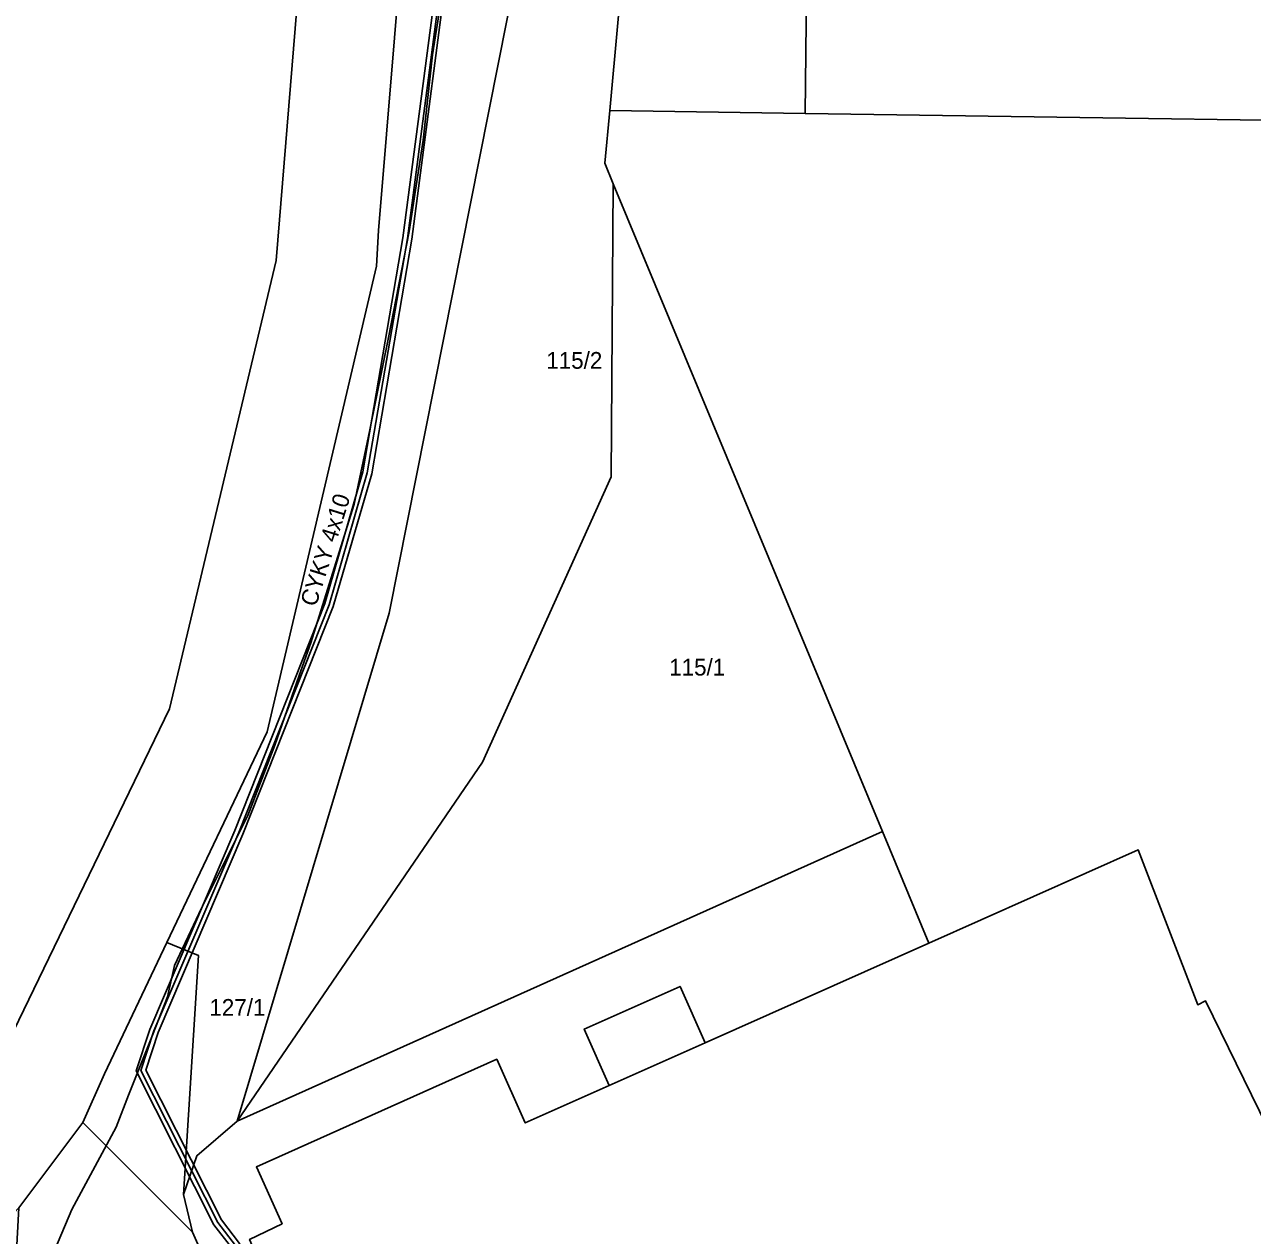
# Model space of a CAD drawing. Extents: x -793400 to -756198, y -1074141 to -1042963.
# Drawn here: x -783493.8 to -783438.8, y -1065097.9 to -1065043.7 of the extents above; entities that cross this region are included whole.
import ezdxf

# ---------------------------------------------------------------- set-up
doc = ezdxf.new("R2010")
doc.units = 0
for name, color, linetype in [('Parcela', 7, 'Continuous'), ('Popiskový text - Parcela', 7, 'Continuous'), ('Popiskový text - Vedení nn kabelové', 7, 'Continuous'), ('Spojnice nn', 7, 'Continuous'), ('Spojnice vn', 7, 'Continuous'), ('Stavební objekt', 7, 'Continuous'), ('Vedení 22 kV kabelové', 7, 'Continuous'), ('Vedení nn kabelové', 7, 'Continuous')]:
    doc.layers.add(name, color=color, linetype=linetype)

msp = doc.modelspace()

# ---------------------------------------------------------------- linework, layer by layer
at = {"layer": 'Parcela'}
for points in [[(-783443.83, -1064934.34), (-783449.41, -1064942), (-783454.51, -1064949.3), (-783456.33, -1064954.34), (-783462.59, -1064972.66), (-783471.02, -1065037.32), (-783477.5, -1065070.05), (-783484.32, -1065092.79), (-783486.12, -1065094.34), (-783486.71, -1065096.08), (-783486.05, -1065085.37), (-783487.46, -1065084.8), (-783482.97, -1065075.36), (-783478.07, -1065054.51), (-783477.98, -1065052.91), (-783475.1, -1065018.21), (-783471.03, -1064982.39), (-783464.9, -1064953.22), (-783457.58, -1064939.04)], [(-783461.55, -1064937.01), (-783469.34, -1064952.28), (-783475.47, -1064981.45), (-783479.58, -1065017.78), (-783482.56, -1065054.25), (-783487.35, -1065074.33), (-783494.31, -1065088.74), (-783495.21, -1065089.71), (-783498.48, -1065093.26), (-783502.16, -1065097.24), (-783520.29, -1065114.03), (-783532.97, -1065123.26), (-783564.78, -1065139.29), (-783586.68, -1065149.16), (-783589.8, -1065149.85), (-783591.32, -1065150.33), (-783630.75, -1065162.93), (-783655.71, -1065172.17), (-783680.17, -1065182.98)], [(-783680.17, -1065182.98), (-783655.71, -1065172.17), (-783630.75, -1065162.93), (-783591.32, -1065150.33), (-783589.8, -1065149.85), (-783586.68, -1065149.16), (-783564.78, -1065139.29), (-783532.97, -1065123.26), (-783520.29, -1065114.03), (-783502.16, -1065097.24), (-783498.48, -1065093.26), (-783495.21, -1065089.71), (-783494.31, -1065088.74), (-783487.35, -1065074.33), (-783482.56, -1065054.25), (-783479.58, -1065017.78), (-783475.47, -1064981.45), (-783469.34, -1064952.28), (-783461.55, -1064937.01)], [(-783457.58, -1064939.04), (-783464.9, -1064953.22), (-783471.03, -1064982.39), (-783475.1, -1065018.21), (-783477.98, -1065052.91), (-783478.07, -1065054.51), (-783482.97, -1065075.36), (-783487.46, -1065084.8), (-783490.25, -1065090.68), (-783491.22, -1065092.86), (-783494.09, -1065096.67), (-783498.6, -1065101.42), (-783517.38, -1065117.45), (-783531.18, -1065126.83), (-783562.99, -1065142.86), (-783581.73, -1065151.06), (-783589.13, -1065151.92), (-783629.71, -1065165.76), (-783654.5, -1065174.91), (-783678.96, -1065185.72)], [(-783469.78, -1065134.96), (-783486.32, -1065097.76), (-783486.71, -1065096.08), (-783486.12, -1065094.34), (-783484.32, -1065092.79), (-783455.41, -1065079.83), (-783453.34, -1065084.82), (-783463.36, -1065089.28), (-783464.48, -1065086.76), (-783468.77, -1065088.67), (-783467.65, -1065091.19), (-783471.41, -1065092.87), (-783472.69, -1065090.02), (-783483.45, -1065094.84), (-783482.3, -1065097.39), (-783483.76, -1065098.09)], [(-783468.27, -1065186.66), (-783467.95, -1065176.22), (-783468.3, -1065170.76), (-783468.61, -1065165.85), (-783470.12, -1065156.38), (-783475.54, -1065144.01), (-783476.78, -1065141.96), (-783480.9, -1065133.99), (-783481.58, -1065132.68), (-783485.91, -1065122.94), (-783487.76, -1065119.02), (-783494.53, -1065104.73), (-783494.09, -1065096.67), (-783491.22, -1065092.86), (-783486.32, -1065097.76), (-783469.78, -1065134.96), (-783466.1, -1065143.16), (-783463.33, -1065150.68), (-783463.91, -1065153.47), (-783463.41, -1065161.73), (-783462.62, -1065175.02), (-783462.64, -1065176.13), (-783462.8, -1065182.31)]]:
    msp.add_lwpolyline(points, dxfattribs=at)
for points in [[(-783458.63, -1065024.51), (-783458.88, -1065047.67), (-783467.63, -1065047.54), (-783466.55, -1065035.74), (-783461.92, -1064987.64), (-783460.89, -1064980.19), (-783457.66, -1064973.33), (-783457.31, -1064973.34), (-783457.46, -1064978.98)], [(-783419.92, -1064979.08), (-783409.96, -1064979.46), (-783409.81, -1064975.31), (-783401.28, -1064975.57), (-783401.85, -1064983.86), (-783402.23, -1064986.27), (-783416.83, -1064986.38), (-783417.07, -1064990.39), (-783419.72, -1064992.11), (-783420.78, -1065034.55), (-783414.5, -1065034.78), (-783411.37, -1065034.9), (-783411.56, -1065048.23), (-783424.02, -1065048.18), (-783458.88, -1065047.67), (-783458.63, -1065024.51), (-783457.46, -1064978.98), (-783457.31, -1064973.34), (-783443.73, -1064973.74), (-783441.69, -1064973.89), (-783432.05, -1064974.33), (-783419.84, -1064974.88)], [(-783473.33, -1065076.72), (-783484.32, -1065092.79), (-783477.5, -1065070.05), (-783471.02, -1065037.32), (-783466.55, -1065035.74), (-783467.63, -1065047.54), (-783467.85, -1065049.9), (-783467.47, -1065050.82), (-783467.56, -1065063.94)], [(-783400.22, -1065056.26), (-783393.93, -1065060.82), (-783383.11, -1065057.49), (-783372.09, -1065056.54), (-783377.98, -1065082.63), (-783377.48, -1065084.77), (-783429.51, -1065107.76), (-783436.47, -1065096.56), (-783440.95, -1065087.41), (-783441.3, -1065087.58), (-783443.96, -1065080.65), (-783453.34, -1065084.82), (-783455.41, -1065079.83), (-783467.47, -1065050.82), (-783467.85, -1065049.9), (-783467.63, -1065047.54), (-783458.88, -1065047.67), (-783424.02, -1065048.18), (-783411.56, -1065048.23), (-783407.85, -1065051.2), (-783404.49, -1065054.98)], [(-783455.41, -1065079.83), (-783484.32, -1065092.79), (-783473.33, -1065076.72), (-783467.56, -1065063.94), (-783467.47, -1065050.82)], [(-783443.96, -1065080.65), (-783441.3, -1065087.58), (-783440.95, -1065087.41), (-783436.47, -1065096.56), (-783436.82, -1065096.73), (-783433.81, -1065103.48), (-783461.31, -1065115.7), (-783457.93, -1065123.1), (-783460.98, -1065124.44), (-783460.33, -1065125.81), (-783466.55, -1065128.54), (-783467.23, -1065127.21), (-783470.24, -1065128.54), (-783483.76, -1065098.09), (-783482.3, -1065097.39), (-783483.45, -1065094.84), (-783472.69, -1065090.02), (-783471.41, -1065092.87), (-783467.65, -1065091.19), (-783468.77, -1065088.67), (-783464.48, -1065086.76), (-783463.36, -1065089.28), (-783453.34, -1065084.82)], [(-783486.71, -1065096.08), (-783486.32, -1065097.76), (-783491.22, -1065092.86), (-783490.25, -1065090.68), (-783487.46, -1065084.8), (-783486.05, -1065085.37)]]:
    msp.add_lwpolyline(points, close=True, dxfattribs=at)
at = {"layer": 'Spojnice nn'}
msp.add_lwpolyline([(-783493.577, -1065105.004), (-783493.45, -1065104.19), (-783493.5, -1065103.35), (-783493.22, -1065101.44), (-783492.65, -1065098.98), (-783491.72, -1065096.75), (-783489.73, -1065093.06), (-783489.18, -1065091.63), (-783488.1, -1065088.95), (-783487.43, -1065087.23), (-783487.12, -1065085.82), (-783485.91, -1065083.26), (-783483.83, -1065079.1), (-783482.62, -1065075.96), (-783481.54, -1065072.84), (-783481.02, -1065071.37), (-783479.07, -1065065.16), (-783478.37, -1065061.83), (-783477.53, -1065057.7), (-783476.61, -1065052.96), (-783475.99, -1065048.86), (-783475.57, -1065045.05), (-783475.15, -1065042.38)], dxfattribs=at)
at = {"layer": 'Spojnice vn'}
msp.add_lwpolyline([(-783454.542, -1064939.371), (-783458.764, -1064945.943), (-783462.795, -1064955.264), (-783465.537, -1064963.071), (-783468.207, -1064970.748), (-783469.243, -1064979.312), (-783471.006, -1064995.283), (-783472.168, -1065013.651), (-783473.141, -1065029.22), (-783473.02, -1065031.628), (-783473.532, -1065034.025), (-783474.619, -1065037.994), (-783474.877, -1065039.431), (-783476.691, -1065053.269), (-783478.485, -1065063.765), (-783480.198, -1065069.68), (-783484.237, -1065079.861), (-783488.043, -1065088.754), (-783488.623, -1065090.531), (-783485.185, -1065097.326), (-783484.388, -1065098.359), (-783483.8, -1065100.6)], dxfattribs=at)
at = {"layer": 'Stavební objekt'}
msp.add_lwpolyline([(-783443.96, -1065080.65), (-783441.3, -1065087.58), (-783440.95, -1065087.41), (-783436.47, -1065096.56), (-783436.82, -1065096.73), (-783433.81, -1065103.48), (-783461.31, -1065115.7), (-783457.93, -1065123.1), (-783460.98, -1065124.44), (-783460.33, -1065125.81), (-783466.55, -1065128.54), (-783467.23, -1065127.21), (-783470.24, -1065128.54), (-783483.76, -1065098.09), (-783482.3, -1065097.39), (-783483.45, -1065094.84), (-783472.69, -1065090.02), (-783471.41, -1065092.87), (-783467.65, -1065091.19), (-783463.36, -1065089.28), (-783453.34, -1065084.82)], close=True, dxfattribs=at)
at = {"layer": 'Vedení 22 kV kabelové'}
for points in [[(-783448.117, -1064932.002), (-783454.38, -1064939.49), (-783458.587, -1064946.037), (-783462.609, -1064955.337), (-783465.348, -1064963.137), (-783468.011, -1064970.793), (-783469.044, -1064979.335), (-783470.807, -1064995.3), (-783471.968, -1065013.664), (-783472.941, -1065029.221), (-783472.819, -1065031.644), (-783473.338, -1065034.072), (-783474.424, -1065038.038), (-783474.679, -1065039.462), (-783476.493, -1065053.299), (-783478.29, -1065063.81), (-783480.008, -1065069.745), (-783484.052, -1065079.937), (-783487.856, -1065088.825), (-783488.407, -1065090.515), (-783485.015, -1065097.219), (-783484.206, -1065098.267), (-783483.854, -1065099.503), (-783483.8, -1065100.6)], [(-783454.704, -1064939.252), (-783458.941, -1064945.849), (-783462.981, -1064955.191), (-783465.726, -1064963.005), (-783468.403, -1064970.702), (-783469.442, -1064979.289), (-783471.205, -1064995.266), (-783472.368, -1065013.638), (-783473.341, -1065029.219), (-783473.221, -1065031.612), (-783473.726, -1065033.978), (-783474.814, -1065037.95), (-783475.075, -1065039.4), (-783476.889, -1065053.239), (-783478.68, -1065063.72), (-783480.388, -1065069.615), (-783484.422, -1065079.785), (-783488.23, -1065088.684), (-783488.839, -1065090.548), (-783485.355, -1065097.433), (-783484.57, -1065098.451), (-783484.238, -1065099.613), (-783484.197, -1065100.715)]]:
    msp.add_lwpolyline(points, dxfattribs=at)
at = {"layer": 'Vedení nn kabelové'}
msp.add_lwpolyline([(-783492.65, -1065098.98), (-783491.72, -1065096.75), (-783489.73, -1065093.06), (-783489.18, -1065091.63), (-783488.1, -1065088.95), (-783487.43, -1065087.23), (-783487.12, -1065085.82), (-783485.91, -1065083.26), (-783483.83, -1065079.1), (-783482.62, -1065075.96), (-783481.54, -1065072.84), (-783481.02, -1065071.37), (-783479.07, -1065065.16), (-783478.37, -1065061.83), (-783477.53, -1065057.7), (-783476.61, -1065052.96), (-783475.99, -1065048.86), (-783475.57, -1065045.05), (-783475.15, -1065042.38)], dxfattribs=at)

# ---------------------------------------------------------------- texts
at = {"layer": 'Popiskový text - Parcela'}
for s, p in [('115/2', (-783470.472, -1065059.102)), ('115/1', (-783464.968, -1065072.839)), ('127/1', (-783485.558, -1065088.076))]:
    msp.add_text(s, height=0.75, dxfattribs=at).set_placement(p)
at = {"layer": 'Popiskový text - Vedení nn kabelové'}
msp.add_text('CYKY 4x10', height=0.75, rotation=72.5938, dxfattribs=at).set_placement((-783480.788, -1065069.795))

doc.saveas('drawing.dxf')
